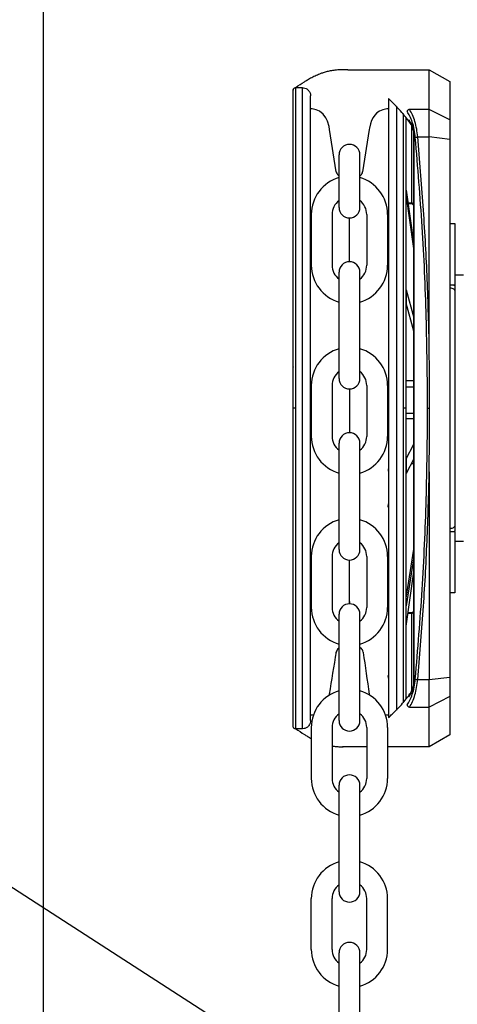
# Model space of a CAD drawing. Header units: inches. Extents: x 170 to 312, y 215 to 248.
# Tile 323 of 387: x 280.394 to 280.604, y 223.134 to 223.606. Entities that reach past the tile are written whole.
import ezdxf

# ---------------------------------------------------------------- set-up
doc = ezdxf.new("R2010")
doc.units = ezdxf.units.IN
doc.header["$LTSCALE"] = 0.25
doc.header["$MEASUREMENT"] = 0
doc.layers.add('ANNOTATIONS', color=1, linetype='Continuous')
doc.layers.add('STANDARD MOTOR RH', color=7, linetype='Continuous')
doc.styles.add('ARIAL', font='arial.ttf', dxfattribs={"height": 0.09375})
doc.styles.add('ROMANS', font='Romans', dxfattribs={"height": 0.09375})
doc.styles.get("Standard").update_dxf_attribs({"font": 'romans.shx'})
doc.dimstyles.get("Standard").update_dxf_attribs({"dimscale": 60, "dimtxt": 0.0833, "dimasz": 0.0833, "dimexe": 0.0833, "dimexo": 0.04, "dimgap": 0.09, "dimtad": 0, "dimtih": 1, "dimtoh": 1, "dimdec": 4, "dimzin": 1, "dimdsep": 46, "dimlunit": 4, "dimtxsty": 'Standard', "dimcen": 0.09, "dimclrt": 150, "dimadec": 4, "dimazin": 2, "dimtfac": 1, "dimtdec": 0, "dimtofl": 0, "dimtmove": 0, "dimatfit": 3, "dimfxl": 1, "dimtolj": 1, "dimtzin": 0, "dimlwd": -1, "dimlwe": -1, "dimarcsym": 1})
doc.dimstyles.new('STANDARD$0', dxfattribs={"dimtxt": 0.09375, "dimasz": 0.09375, "dimexe": 0.03125, "dimexo": 0.046875, "dimgap": 0.09, "dimtad": 0, "dimtih": 1, "dimtoh": 1, "dimdec": 4, "dimzin": 0, "dimdsep": 46, "dimtxsty": 'ARIAL', "dimcen": 0.09, "dimadec": 0, "dimazin": 0, "dimtfac": 1, "dimtdec": 4, "dimtofl": 0, "dimtmove": 0, "dimatfit": 1, "dimfxl": 1, "dimtolj": 1, "dimtzin": 0, "dimarcsym": 0})

# ---------------------------------------------------------------- blocks, each defined once
blk = doc.blocks.new('*D125')
at = {"layer": 'ANNOTATIONS', "color": 0, "lineweight": -2, "transparency": 16777216}
for p, q in [((280.0303130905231, 223.6042043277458), (280.0303130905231, 225.2024881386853)), ((281.1155005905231, 224.4635793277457), (281.1155005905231, 225.2024881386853)), ((280.1240630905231, 225.1712381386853), (280.2877968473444, 225.1712381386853)), ((281.0217505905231, 225.1712381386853), (280.8580168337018, 225.1712381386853))]:
    blk.add_line(p, q, dxfattribs=at)
at = {"layer": 'ANNOTATIONS', "color": 0, "transparency": 16777216}
for points in [[(280.1240630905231, 225.1868631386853), (280.1240630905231, 225.1556131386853), (280.0303130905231, 225.1712381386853)], [(281.0217505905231, 225.1868631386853), (281.0217505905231, 225.1556131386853), (281.1155005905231, 225.1712381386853)]]:
    blk.add_solid(points, dxfattribs=at)
at = {"layer": 'defpoints', "color": 0, "transparency": 16777216}
for p in [(280.0303130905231, 225.1712381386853), (281.1155005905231, 224.4167043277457), (280.0303130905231, 223.5573293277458)]:
    blk.add_point(p, dxfattribs=at)
at = {"layer": 'ANNOTATIONS', "color": 0, "transparency": 16777216, "insert": (280.5729068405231, 225.1712381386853), "char_height": 0.09375, "attachment_point": 5, "style": 'ARIAL'}
blk.add_mtext('\\A1;17 3/8"', dxfattribs=at)
blk = doc.blocks.new('*D126')
at = {"layer": 'ANNOTATIONS', "color": 0, "lineweight": -2, "transparency": 16777216}
for p, q in [((280.0303130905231, 223.6042043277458), (280.0303130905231, 225.5541731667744)), ((281.2302504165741, 224.9939388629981), (281.2302504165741, 225.5541731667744)), ((280.1240630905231, 225.5229231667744), (280.4491856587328, 225.5229231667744)), ((281.1365004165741, 225.5229231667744), (280.8113778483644, 225.5229231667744))]:
    blk.add_line(p, q, dxfattribs=at)
at = {"layer": 'ANNOTATIONS', "color": 0, "transparency": 16777216}
for points in [[(280.1240630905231, 225.5385481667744), (280.1240630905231, 225.5072981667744), (280.0303130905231, 225.5229231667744)], [(281.1365004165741, 225.5385481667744), (281.1365004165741, 225.5072981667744), (281.2302504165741, 225.5229231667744)]]:
    blk.add_solid(points, dxfattribs=at)
at = {"layer": 'defpoints', "color": 0, "transparency": 16777216}
for p in [(280.0303130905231, 225.5229231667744), (281.2302504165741, 224.9470638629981), (280.0303130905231, 223.5573293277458)]:
    blk.add_point(p, dxfattribs=at)
at = {"layer": 'ANNOTATIONS', "color": 0, "transparency": 16777216, "insert": (280.6302817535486, 225.5229231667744), "char_height": 0.09375, "attachment_point": 5, "style": 'ARIAL'}
blk.add_mtext('\\A1;20"', dxfattribs=at)

msp = doc.modelspace()

# ---------------------------------------------------------------- linework, layer by layer
at = {"layer": 'STANDARD MOTOR RH'}
for p, q in [((280.4053130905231, 223.7135793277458), (280.4053130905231, 220.4310793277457)), ((280.551590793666, 223.5824308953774), (280.5906906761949, 223.5824303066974)), ((280.5906903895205, 223.5633889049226), (280.5906906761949, 223.5824303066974)), ((280.5906906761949, 223.5824303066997), (280.6005331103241, 223.5767475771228)), ((280.6005331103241, 223.5767475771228), (280.6005328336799, 223.5583724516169)), ((280.5265396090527, 223.4200273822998), (280.5265419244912, 223.5738190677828)), ((280.5265419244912, 223.5738190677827), (280.5297407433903, 223.5738190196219)), ((280.5297384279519, 223.420027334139), (280.5297407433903, 223.5738190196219)), ((280.5340689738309, 223.5635892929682), (280.5336775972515, 223.5635892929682)), ((280.5710791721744, 223.5635969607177), (280.5706517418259, 223.5635892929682)), ((280.5750162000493, 223.5649253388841), (280.5750140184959, 223.4200266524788)), ((280.5906903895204, 223.5633889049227), (280.5811341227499, 223.563389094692)), ((280.5906901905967, 223.5501763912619), (280.5906903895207, 223.5633889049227)), ((280.6005328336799, 223.5583724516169), (280.5906903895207, 223.5633889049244)), ((280.5782149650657, 223.5613463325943), (280.5782128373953, 223.4200266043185)), ((280.6005328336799, 223.5583724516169), (280.6005326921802, 223.548974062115)), ((280.5460389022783, 223.5335094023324), (280.5428260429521, 223.5537049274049)), ((280.5618946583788, 223.5537049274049), (280.5586818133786, 223.5335094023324)), ((280.5820780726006, 223.5559381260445), (280.5820775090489, 223.518507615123)), ((280.5833083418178, 223.5528986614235), (280.5832046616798, 223.5533919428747)), ((280.5832594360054, 223.5526079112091), (280.5832075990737, 223.5529783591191)), ((280.5833083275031, 223.5519407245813), (280.5832594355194, 223.5526079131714)), ((280.5833043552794, 223.288114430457), (280.5833083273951, 223.5519407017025)), ((280.5834061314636, 223.5519407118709), (280.5833083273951, 223.5519407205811)), ((280.5834021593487, 223.2881144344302), (280.5834061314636, 223.5519407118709)), ((280.5851097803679, 223.5501763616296), (280.5906901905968, 223.5501763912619)), ((280.5906886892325, 223.4504562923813), (280.5906901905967, 223.5501763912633)), ((280.6005326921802, 223.548974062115), (280.5906901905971, 223.5501763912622)), ((280.6005326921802, 223.548974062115), (280.6005288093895, 223.2910806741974)), ((280.5473544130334, 223.5163176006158), (280.5473544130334, 223.5415988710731)), ((280.5573663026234, 223.5163176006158), (280.5573663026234, 223.5415988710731)), ((280.5473544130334, 223.5314130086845), (280.5470242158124, 223.5317069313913)), ((280.5576964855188, 223.5317069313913), (280.5573663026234, 223.5314130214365)), ((280.5795165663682, 223.5245700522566), (280.579516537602, 223.5226593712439)), ((280.5795165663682, 223.5245700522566), (280.5833075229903, 223.4985124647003)), ((280.5833074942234, 223.496601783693), (280.579516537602, 223.5226593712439)), ((280.5803985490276, 223.518507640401), (280.5820775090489, 223.5185076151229)), ((280.5820775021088, 223.5180466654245), (280.5804656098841, 223.5180466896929)), ((280.5820775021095, 223.518046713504), (280.5820775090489, 223.5185076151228)), ((280.5340459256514, 223.513021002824), (280.5340459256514, 223.4886017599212)), ((280.5440578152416, 223.513021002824), (280.5440578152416, 223.4886017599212)), ((280.5523603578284, 223.4903111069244), (280.5523603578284, 223.5113116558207)), ((280.5606629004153, 223.513021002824), (280.5606629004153, 223.4886017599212)), ((280.5706747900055, 223.513021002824), (280.5706747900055, 223.4886017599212)), ((280.6005320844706, 223.5086101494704), (280.6029927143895, 223.5086101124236)), ((280.600532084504, 223.5086123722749), (280.6029927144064, 223.5086123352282)), ((280.6029927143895, 223.5086101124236), (280.6029922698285, 223.4790825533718)), ((280.6029927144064, 223.5086123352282), (280.602992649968, 223.5043322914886)), ((280.5473544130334, 223.4342689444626), (280.5473544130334, 223.4853051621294)), ((280.5573663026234, 223.4342689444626), (280.5573663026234, 223.4853051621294)), ((280.6029923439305, 223.4840049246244), (280.607175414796, 223.4840048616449)), ((280.6029922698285, 223.4790825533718), (280.6005316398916, 223.4790825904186)), ((280.6024664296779, 223.4790825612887), (280.6029922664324, 223.4788570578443)), ((280.6029922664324, 223.4788570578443), (280.6029922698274, 223.4790825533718)), ((280.5795158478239, 223.4768441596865), (280.5795157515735, 223.4704512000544)), ((280.5795158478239, 223.4768441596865), (280.583306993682, 223.4633560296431)), ((280.5833068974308, 223.4569630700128), (280.5795157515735, 223.4704512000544)), ((280.5340459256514, 223.4309723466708), (280.5340459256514, 223.4065531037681)), ((280.5440578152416, 223.4309723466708), (280.5440578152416, 223.4065531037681)), ((280.5606629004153, 223.4309723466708), (280.5606629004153, 223.4065531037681)), ((280.5706747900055, 223.4309723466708), (280.5706747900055, 223.4065531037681)), ((280.5833064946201, 223.4302085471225), (280.579443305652, 223.4302086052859)), ((280.5833065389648, 223.4331539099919), (280.5794433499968, 223.4331539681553)), ((280.5253092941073, 223.4200294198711), (280.5253093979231, 223.426924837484)), ((280.5523603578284, 223.4292629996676), (280.5523603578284, 223.4082624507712)), ((280.5265396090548, 223.4200273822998), (280.5253092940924, 223.4200274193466)), ((280.5265372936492, 223.2662403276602), (280.5265396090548, 223.4200273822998)), ((280.5297361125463, 223.2662402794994), (280.5297384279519, 223.420027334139)), ((280.5750140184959, 223.4200266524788), (280.5750118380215, 223.2752012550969)), ((280.5782128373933, 223.4200266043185), (280.5782107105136, 223.2787608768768)), ((280.5794431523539, 223.4200266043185), (280.5782128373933, 223.4200266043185)), ((280.5794431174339, 223.4177072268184), (280.5833063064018, 223.4177071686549)), ((280.5794430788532, 223.4151447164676), (280.5833062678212, 223.4151446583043)), ((280.5473544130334, 223.3522202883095), (280.5473544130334, 223.4032565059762)), ((280.5573663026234, 223.3522202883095), (280.5573663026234, 223.4032565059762)), ((280.5795146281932, 223.3958366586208), (280.5833060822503, 223.4028191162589)), ((280.5795146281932, 223.3958366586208), (280.5795145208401, 223.3887063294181)), ((280.5833059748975, 223.3956887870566), (280.5795145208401, 223.3887063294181)), ((280.5821736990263, 223.3936035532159), (280.5833059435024, 223.3936035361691)), ((280.5906877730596, 223.3896044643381), (280.5906862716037, 223.2898784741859)), ((280.6029905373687, 223.3640166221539), (280.6028035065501, 223.3633299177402)), ((280.6005298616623, 223.3609723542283), (280.6029904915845, 223.3609723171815)), ((280.6024639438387, 223.3609723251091), (280.602990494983, 223.3611981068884)), ((280.6029904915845, 223.3609723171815), (280.6029900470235, 223.3314447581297)), ((280.6029904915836, 223.3609723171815), (280.602990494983, 223.3611981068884)), ((280.6071734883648, 223.3560521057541), (280.6029904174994, 223.3560521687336)), ((280.5795136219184, 223.3290006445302), (280.5833053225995, 223.3523634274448)), ((280.5340459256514, 223.3489236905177), (280.5340459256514, 223.3245044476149)), ((280.5440578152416, 223.3489236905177), (280.5440578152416, 223.3245044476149)), ((280.5523603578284, 223.3273033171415), (280.5523603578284, 223.3472143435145)), ((280.5606629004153, 223.3489236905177), (280.5606629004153, 223.3245044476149)), ((280.5706747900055, 223.3489236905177), (280.5706747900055, 223.3245044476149)), ((280.5833052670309, 223.3486725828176), (280.579513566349, 223.3253097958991)), ((280.5795134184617, 223.3154877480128), (280.5833051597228, 223.3415452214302)), ((280.6029901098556, 223.3356190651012), (280.6029900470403, 223.3314469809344)), ((280.6029900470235, 223.3314447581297), (280.6005294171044, 223.3314447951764)), ((280.5795136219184, 223.3290006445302), (280.579513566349, 223.3253097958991)), ((280.5820745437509, 223.3215538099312), (280.5803961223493, 223.3215538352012)), ((280.5804632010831, 223.3220148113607), (280.5820745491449, 223.3220147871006)), ((280.5820745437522, 223.3215538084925), (280.5820739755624, 223.2838145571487)), ((280.5820745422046, 223.3215538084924), (280.5820745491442, 223.3220147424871)), ((280.5473544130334, 223.2701716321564), (280.5473544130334, 223.3212078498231)), ((280.5573663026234, 223.2701716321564), (280.5573663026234, 223.3212078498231)), ((280.5460042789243, 223.3028243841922), (280.5460389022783, 223.3030429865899)), ((280.5470242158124, 223.3048454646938), (280.5473620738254, 223.3051462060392)), ((280.5573663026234, 223.3054387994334), (280.5579917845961, 223.3048820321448)), ((280.5589771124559, 223.3030795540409), (280.559011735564, 223.3028609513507)), ((280.5851058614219, 223.2898786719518), (280.5906862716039, 223.2898784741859)), ((280.5906860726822, 223.2766662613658), (280.5906862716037, 223.2898784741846)), ((280.5906862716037, 223.2898784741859), (280.6005288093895, 223.2910806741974)), ((280.6005288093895, 223.2910806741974), (280.6005286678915, 223.2816824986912)), ((280.5833043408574, 223.2871564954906), (280.5832006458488, 223.2866632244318)), ((280.5832035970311, 223.2870768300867), (280.5832554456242, 223.287447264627)), ((280.5832554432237, 223.2874472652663), (280.58330435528, 223.288114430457)), ((280.5833043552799, 223.2881144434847), (280.5834021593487, 223.2881144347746)), ((280.6005286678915, 223.2816824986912), (280.5906860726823, 223.276666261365)), ((280.6005286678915, 223.2816824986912), (280.6005283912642, 223.2633095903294)), ((280.5811298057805, 223.2766663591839), (280.5906860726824, 223.2766662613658)), ((280.5906857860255, 223.2576271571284), (280.5906860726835, 223.276666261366)), ((280.5336732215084, 223.2729543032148), (280.5340689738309, 223.2729631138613)), ((280.5706517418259, 223.2729631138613), (280.5710747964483, 223.2729631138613)), ((280.5297361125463, 223.2662402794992), (280.5265372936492, 223.2662403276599)), ((280.5340459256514, 223.2668750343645), (280.5340459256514, 223.2424557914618)), ((280.5440578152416, 223.2668750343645), (280.5440578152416, 223.2424557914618)), ((280.5606629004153, 223.2668750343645), (280.5606629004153, 223.2424557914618)), ((280.5706747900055, 223.2668750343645), (280.5706747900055, 223.2424557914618)), ((280.6005283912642, 223.2633095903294), (280.5906857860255, 223.2576271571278)), ((280.5606629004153, 223.2576276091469), (280.5489891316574, 223.2576277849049)), ((280.5906857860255, 223.2576271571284), (280.5706747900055, 223.25762745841)), ((280.5473544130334, 223.1881229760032), (280.5473544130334, 223.2391591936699)), ((280.5573663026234, 223.1881229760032), (280.5573663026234, 223.2391591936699)), ((280.5340459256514, 223.1604071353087), (280.5340459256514, 223.1848263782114)), ((280.5440578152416, 223.1604071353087), (280.5440578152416, 223.1848263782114)), ((280.5606629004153, 223.1604071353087), (280.5606629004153, 223.1848263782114)), ((280.5706747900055, 223.1604071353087), (280.5706747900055, 223.1848263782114)), ((280.5473544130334, 223.1077836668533), (280.5473544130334, 223.15881988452)), ((280.5573663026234, 223.1077836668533), (280.5573663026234, 223.15881988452))]:
    msp.add_line(p, q, dxfattribs=at)
at = {"layer": 'STANDARD MOTOR RH', "flags": 128}
for points in [[(280.5428260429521, 223.5537049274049), (280.5425684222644, 223.5551561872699), (280.5418634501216, 223.557684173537), (280.5410547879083, 223.5594018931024), (280.5397225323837, 223.5611632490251), (280.5380158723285, 223.5625065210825), (280.5363847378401, 223.5632329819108), (280.534446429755, 223.5635800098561), (280.5340686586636, 223.5635892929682)], [(280.5706517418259, 223.5635892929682), (280.570254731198, 223.5635790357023), (280.5683695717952, 223.5632434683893), (280.5668333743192, 223.5625806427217), (280.5655639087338, 223.5616928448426), (280.5645243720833, 223.5606350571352), (280.5636824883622, 223.5594300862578), (280.562989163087, 223.5580217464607), (280.5624526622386, 223.5564240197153), (280.5620138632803, 223.554423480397), (280.5618946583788, 223.5537049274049)], [(280.5427641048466, 223.2824740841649), (280.5428260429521, 223.282847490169)], [(280.5618946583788, 223.282847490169), (280.561961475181, 223.2824710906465)], [(280.5340689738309, 223.2729631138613), (280.5344659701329, 223.2729733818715), (280.5351334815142, 223.2730922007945)], [(280.5695859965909, 223.2730956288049), (280.5702742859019, 223.2729723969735), (280.5706517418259, 223.2729631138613)]]:
    msp.add_lwpolyline(points, dxfattribs=at)
at = {"layer": 'STANDARD MOTOR RH'}
for centre, radius, start, end in [((280.5523603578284, 223.5415988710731), 0.005005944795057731, 0, 180), ((280.5523603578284, 223.513021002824), 0.01831443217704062, 105.8627163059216, 180), ((280.5490537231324, 223.5339869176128), 0.003052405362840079, 188.9999999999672, 228.3263490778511), ((280.5523603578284, 223.513021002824), 0.01831443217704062, 0, 74.13728369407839), ((280.5556669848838, 223.5339869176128), 0.003052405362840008, 311.6736509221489, 351.0000000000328), ((280.5523603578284, 223.513021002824), 0.008302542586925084, 127.0808355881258, 180), ((280.5523603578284, 223.5163176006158), 0.005005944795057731, 180, 0), ((280.5523603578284, 223.513021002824), 0.008302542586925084, 0, 52.91916441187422), ((280.5523603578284, 223.4886017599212), 0.01831443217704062, 180, 254.1372836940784), ((280.5523603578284, 223.4886017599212), 0.008302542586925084, 180, 232.9191644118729), ((280.5523603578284, 223.4853051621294), 0.005005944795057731, 0, 180), ((280.5523603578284, 223.4886017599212), 0.01831443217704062, 285.8627163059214, 0), ((280.5523603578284, 223.4886017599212), 0.008302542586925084, 307.0808355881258, 0), ((280.5523603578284, 223.4309723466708), 0.01831443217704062, 105.8627163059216, 180), ((280.5523603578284, 223.4309723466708), 0.01831443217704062, 0, 74.13728369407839), ((280.5523603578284, 223.4309723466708), 0.008302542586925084, 127.0808355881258, 180), ((280.5523603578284, 223.4309723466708), 0.008302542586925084, 0, 52.91916441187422), ((280.5523603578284, 223.4342689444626), 0.005005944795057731, 180, 0), ((280.5523603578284, 223.4065531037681), 0.01831443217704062, 180, 254.1372836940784), ((280.5523603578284, 223.4065531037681), 0.008302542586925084, 180, 232.9191644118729), ((280.5523603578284, 223.4032565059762), 0.005005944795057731, 0, 180), ((280.5523603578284, 223.4065531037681), 0.01831443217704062, 285.8627163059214, 0), ((280.5523603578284, 223.4065531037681), 0.008302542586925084, 307.0808355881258, 0), ((280.5523603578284, 223.3489236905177), 0.01831443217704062, 105.8627163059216, 180), ((280.5523603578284, 223.3489236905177), 0.01831443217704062, 0, 74.13728369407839), ((280.5523603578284, 223.3489236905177), 0.008302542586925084, 127.0808355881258, 180), ((280.5523603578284, 223.3489236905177), 0.008302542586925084, 0, 52.91916441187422), ((280.5523603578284, 223.3522202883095), 0.005005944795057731, 180, 0), ((280.5523603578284, 223.3212078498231), 0.005005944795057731, 0, 180), ((280.5493079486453, 223.3273033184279), 0.003052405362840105, 339.0051702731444, 0), ((280.5554127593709, 223.3273033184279), 0.003052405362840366, 180, 200.994823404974), ((280.5523603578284, 223.3245044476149), 0.01831443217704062, 180, 254.1372836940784), ((280.5523603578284, 223.3245044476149), 0.008302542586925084, 180, 232.9191644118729), ((280.5523603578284, 223.3245044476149), 0.01831443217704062, 285.8627163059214, 0), ((280.5523603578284, 223.3245044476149), 0.008302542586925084, 307.0808355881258, 0), ((269.3207628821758, 225.080013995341), 11.36505649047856, 350.9015769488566, 351.005317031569), ((280.5490537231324, 223.3025654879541), 0.003052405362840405, 131.6736509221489, 171.0000000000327), ((280.5559622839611, 223.3026020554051), 0.003052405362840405, 8.99999999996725, 48.32634907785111), ((281.0642417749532, 223.3654245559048), 0.5090889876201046, 187.0591103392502, 189.3349382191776), ((280.5523603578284, 223.2668750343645), 0.01831443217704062, 105.8627163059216, 180), ((280.5523603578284, 223.2668750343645), 0.01831443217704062, 0, 74.13728369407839), ((280.5523603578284, 223.2668750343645), 0.008302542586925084, 127.0808355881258, 180), ((280.5523603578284, 223.2701716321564), 0.005005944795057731, 180, 0), ((280.5523603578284, 223.2668750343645), 0.008302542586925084, 0, 52.91916441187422), ((280.5523603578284, 223.2424557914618), 0.01831443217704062, 180, 254.1372836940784), ((280.5523603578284, 223.2424557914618), 0.008302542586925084, 180, 232.9191644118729), ((280.5523603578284, 223.2391591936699), 0.005005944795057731, 0, 180), ((280.5523603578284, 223.2424557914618), 0.01831443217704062, 285.8627163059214, 0), ((280.5523603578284, 223.2424557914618), 0.008302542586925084, 307.0808355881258, 0), ((280.5523603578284, 223.1848263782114), 0.01831443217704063, 105.8627163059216, 180), ((280.5523603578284, 223.1848263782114), 0.01831443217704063, 0, 74.13728369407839), ((280.5523603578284, 223.1848263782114), 0.008302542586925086, 127.0808355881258, 180), ((280.5523603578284, 223.1848263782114), 0.008302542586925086, 0, 52.91916441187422), ((280.5523603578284, 223.1881229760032), 0.005005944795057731, 180, 0), ((280.5523603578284, 223.15881988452), 0.005005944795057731, 0, 180), ((280.5523603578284, 223.1604071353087), 0.01831443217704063, 180, 254.1372836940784), ((280.5523603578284, 223.1604071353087), 0.008302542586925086, 180, 232.9191644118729), ((280.5523603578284, 223.1604071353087), 0.01831443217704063, 285.8627163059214, 0), ((280.5523603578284, 223.1604071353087), 0.008302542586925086, 307.0808355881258, 0)]:
    msp.add_arc(centre, radius, start, end, dxfattribs=at)
for points, knots in [([(280.5263818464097, 223.5738103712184), (280.5264475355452, 223.5738532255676), (280.5265132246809, 223.5738960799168), (280.5265789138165, 223.5739389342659), (280.5279627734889, 223.5748417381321), (280.5293466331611, 223.5757445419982), (280.5307304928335, 223.5766473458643), (280.5312127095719, 223.5769619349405), (280.5323748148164, 223.5777200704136), (280.5342675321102, 223.5787712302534), (280.5364400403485, 223.5798272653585), (280.5384870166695, 223.5806502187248), (280.540439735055, 223.5812971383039), (280.5423304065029, 223.5818037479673), (280.5444382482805, 223.5822199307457), (280.5466321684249, 223.5824855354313), (280.5489865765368, 223.5825784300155), (280.5506197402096, 223.5825344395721), (280.5515359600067, 223.582436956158), (280.551590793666, 223.5824308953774)], [-0.2026574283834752, -0.2026574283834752, -0.2026574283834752, -0.2026574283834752, -0.1934736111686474, -0.1934736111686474, -0.1934736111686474, 0, 0, 0, 0.06741739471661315, 0.1624707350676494, 0.2623543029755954, 0.3670685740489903, 0.4432677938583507, 0.5291235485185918, 0.6246357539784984, 0.7298042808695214, 0.8268099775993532, 0.9437281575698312, 0.9511714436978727, 0.9511714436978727, 0.9511714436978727, 0.9511714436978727]), ([(280.5253092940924, 223.4200274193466), (280.5253093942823, 223.4266819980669), (280.525309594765, 223.4399979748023), (280.5253098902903, 223.459626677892), (280.5253101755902, 223.4785762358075), (280.5253104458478, 223.4965266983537), (280.5253106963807, 223.5131670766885), (280.5253109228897, 223.5282118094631), (280.5253111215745, 223.5414084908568), (280.5253112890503, 223.5525322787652), (280.525311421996, 223.5613626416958), (280.5253115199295, 223.5678673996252), (280.5253115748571, 223.5715161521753), (280.5253115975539, 223.5730229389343), (280.5253115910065, 223.5725886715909), (280.5253115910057, 223.5725886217)], [0, 0, 0, 0, 0.0833060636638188, 0.1666974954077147, 0.2499975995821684, 0.3333024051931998, 0.4166951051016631, 0.4999952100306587, 0.5833002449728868, 0.6666928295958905, 0.7499928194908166, 0.8332978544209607, 0.9166904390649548, 0.999990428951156, 1, 1, 1, 1]), ([(280.5253115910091, 223.5725887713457), (280.5253130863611, 223.5726333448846), (280.5253190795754, 223.5728119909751), (280.5254100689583, 223.5731267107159), (280.5256539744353, 223.5734778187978), (280.5260036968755, 223.5737165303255), (280.526323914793, 223.5738235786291), (280.5265080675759, 223.5738097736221), (280.5265580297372, 223.5738060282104)], [0, 0, 0, 0, 0.06890365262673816, 0.2761586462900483, 0.4958689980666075, 0.715579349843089, 0.9228343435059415, 1, 1, 1, 1]), ([(280.5297407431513, 223.5738031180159), (280.5299416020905, 223.573805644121), (280.5305600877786, 223.5737852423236), (280.5315912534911, 223.5734343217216), (280.532704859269, 223.5726015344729), (280.5335206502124, 223.571355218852), (280.5336267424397, 223.5703599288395), (280.5336776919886, 223.5698819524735)], [0.08048410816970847, 0.08048410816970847, 0.08048410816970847, 0.08048410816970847, 0.170358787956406, 0.3583268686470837, 0.5560887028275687, 0.7868168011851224, 1, 1, 1, 1]), ([(280.5336754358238, 223.4200273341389), (280.5336755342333, 223.4265636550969), (280.533675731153, 223.4396429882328), (280.533676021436, 223.4589234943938), (280.5336763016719, 223.4775366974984), (280.5336765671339, 223.4951686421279), (280.5336768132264, 223.5115140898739), (280.5336770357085, 223.526291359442), (280.5336772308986, 223.5392559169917), (280.533677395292, 223.55017498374), (280.5336775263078, 223.5588771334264), (280.5336776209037, 223.5651602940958), (280.5336776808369, 223.5691411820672), (280.5336776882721, 223.5696351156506), (280.5336776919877, 223.5698819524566)], [0, 0, 0, 0, 0.08330446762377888, 0.166694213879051, 0.2499999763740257, 0.3333008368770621, 0.4166943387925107, 0.4999999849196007, 0.5833008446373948, 0.6666942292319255, 0.7499999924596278, 0.8333009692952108, 0.9166943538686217, 1, 1, 1, 1]), ([(280.5710792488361, 223.5686889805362), (280.5710792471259, 223.5685753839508), (280.5710792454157, 223.5684617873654), (280.5710792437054, 223.56834819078), (280.5710792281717, 223.5673163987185), (280.5710791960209, 223.5651808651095), (280.5710791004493, 223.5588328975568), (280.5710789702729, 223.5501865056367), (280.5710788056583, 223.5392527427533), (280.5710786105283, 223.5262921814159), (280.5710783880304, 223.5115138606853), (280.5710781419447, 223.4951688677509), (280.5710778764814, 223.4775368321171), (280.571077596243, 223.4589234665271), (280.5710773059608, 223.4396430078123), (280.5710771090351, 223.4265632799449), (280.5710770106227, 223.4200267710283)], [-0.009409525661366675, -0.009409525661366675, -0.009409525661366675, -0.009409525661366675, 0, 0, 0, 0.08546624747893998, 0.1768922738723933, 0.268313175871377, 0.3598353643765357, 0.4512615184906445, 0.5426821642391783, 0.6342044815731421, 0.7256307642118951, 0.8170515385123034, 0.9085726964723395, 1, 1, 1, 1]), ([(280.5813760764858, 223.557163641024), (280.5801102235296, 223.5587910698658), (280.5780204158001, 223.5614778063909), (280.5758702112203, 223.5638052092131), (280.5750161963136, 223.5646772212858), (280.5749869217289, 223.5647071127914), (280.5749576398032, 223.5647369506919), (280.5749283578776, 223.5647667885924), (280.5736453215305, 223.566074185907), (280.5723622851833, 223.5673815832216), (280.5710792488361, 223.5686889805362)], [0, 0, 0, 0, 0.3080244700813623, 0.5085202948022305, 0.5085202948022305, 0.5085202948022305, 0.5153930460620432, 0.5153930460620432, 0.5153930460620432, 0.8165340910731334, 0.8165340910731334, 0.8165340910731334, 0.8165340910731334]), ([(280.5811341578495, 223.5633890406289), (280.5809996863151, 223.5633524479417), (280.5807260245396, 223.5632779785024), (280.5803697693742, 223.5630086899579), (280.5801072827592, 223.5626700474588), (280.5800358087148, 223.5624217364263), (280.580001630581, 223.5623029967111)], [0, 0, 0, 0, 0.2523826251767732, 0.513621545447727, 0.7674189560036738, 1, 1, 1, 1]), ([(280.583977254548, 223.5499162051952), (280.5838173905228, 223.5512372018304), (280.5834975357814, 223.5538802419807), (280.5825760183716, 223.5573319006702), (280.5814157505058, 223.5602643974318), (280.5804731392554, 223.5616232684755), (280.5800016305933, 223.562302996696)], [0, 0, 0, 0, 0.2496836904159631, 0.4995652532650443, 0.7496748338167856, 1, 1, 1, 1]), ([(280.5851097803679, 223.5501763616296), (280.5849668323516, 223.5514617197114), (280.5846750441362, 223.5540854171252), (280.5838322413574, 223.557670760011), (280.5826674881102, 223.5609879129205), (280.5816628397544, 223.5625611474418), (280.5811341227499, 223.5633890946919)], [0, 0, 0, 0, 0.2282311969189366, 0.4658698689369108, 0.7189029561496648, 0.9999999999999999, 0.9999999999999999, 0.9999999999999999, 0.9999999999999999]), ([(280.5794452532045, 223.5595649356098), (280.5794452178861, 223.5572190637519), (280.5794451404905, 223.5520783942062), (280.5794449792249, 223.54136707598), (280.5794447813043, 223.5282211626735), (280.5794445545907, 223.5131628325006), (280.5794443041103, 223.4965259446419), (280.5794440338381, 223.4785745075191), (280.5794437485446, 223.4596253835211), (280.5794434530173, 223.4399965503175), (280.579443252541, 223.4266809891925), (280.579443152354, 223.4200266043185)], [0, 0, 0, 0, 0.09501659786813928, 0.2082163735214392, 0.3212904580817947, 0.4343712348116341, 0.5475710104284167, 0.6606452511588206, 0.7737261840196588, 0.886920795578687, 1, 1, 1, 1]), ([(280.5809484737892, 223.5582729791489), (280.5809365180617, 223.5581941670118), (280.5809128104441, 223.5580378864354), (280.5809488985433, 223.5578069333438), (280.5810160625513, 223.5576733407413), (280.5810498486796, 223.5576061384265)], [0, 0, 0, 0, 0.335804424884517, 0.6658835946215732, 1, 1, 1, 1]), ([(280.5832046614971, 223.5533919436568), (280.5829610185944, 223.5541833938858), (280.5823423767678, 223.5561929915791), (280.5814745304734, 223.5574879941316), (280.5809484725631, 223.5582729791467)], [0, 0, 0, 0, 0.3938351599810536, 1, 1, 1, 1]), ([(280.5831337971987, 223.5531465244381), (280.582858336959, 223.5539990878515), (280.5822794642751, 223.5557907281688), (280.5814900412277, 223.556954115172), (280.5810762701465, 223.5575638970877)], [0, 0, 0, 0, 0.475856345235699, 1, 1, 1, 1]), ([(280.583207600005, 223.5529783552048), (280.5831703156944, 223.5530405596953), (280.5830957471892, 223.5531649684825), (280.5831683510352, 223.5533162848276), (280.5832046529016, 223.5533919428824)], [0, 0, 0, 0, 0.5000007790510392, 1, 1, 1, 1]), ([(280.5832594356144, 223.5526079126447), (280.5832406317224, 223.5526529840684), (280.5832030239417, 223.5527431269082), (280.5832732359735, 223.5528468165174), (280.5833083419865, 223.5528986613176)], [0, 0, 0, 0, 0.500000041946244, 1, 1, 1, 1]), ([(280.5834061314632, 223.5519407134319), (280.5834007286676, 223.5520878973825), (280.58338853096, 223.5524201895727), (280.5833370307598, 223.5527274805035), (280.5833083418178, 223.5528986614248)], [0, 0, 0, 0, 0.4429353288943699, 1, 1, 1, 1]), ([(280.5839772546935, 223.5499162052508), (280.584031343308, 223.5499432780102), (280.5841419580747, 223.54999864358), (280.5844193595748, 223.5500748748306), (280.5847510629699, 223.5501386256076), (280.5849919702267, 223.5501640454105), (280.5851097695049, 223.5501764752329)], [0, 0, 0, 0, 0.2444909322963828, 0.5000000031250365, 0.755509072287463, 1, 1, 1, 1]), ([(280.5898744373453, 223.4200285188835), (280.5897429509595, 223.4345831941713), (280.5894799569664, 223.463694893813), (280.5875033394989, 223.5071613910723), (280.5851528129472, 223.535662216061), (280.5839772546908, 223.5499162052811)], [0, 0, 0, 0, 0.3332416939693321, 0.6665371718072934, 1, 1, 1, 1]), ([(280.5906886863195, 223.4504483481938), (280.5903782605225, 223.4615891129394), (280.5897563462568, 223.4839087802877), (280.5878934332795, 223.5172292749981), (280.5860388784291, 223.5391796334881), (280.5851097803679, 223.55017636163)], [0, 0, 0, 0, 0.3321382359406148, 0.6654134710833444, 1, 1, 1, 1]), ([(280.5832851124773, 223.5169336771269), (280.5832739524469, 223.5170235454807), (280.5832402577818, 223.5172948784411), (280.5829895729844, 223.5176747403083), (280.5825673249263, 223.5180003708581), (280.5822316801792, 223.5180312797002), (280.5820651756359, 223.518046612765)], [0, 0, 0, 0, 0.1487405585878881, 0.4490815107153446, 0.7267038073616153, 1, 1, 1, 1]), ([(280.5833077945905, 223.5167580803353), (280.5832927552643, 223.516971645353), (280.583263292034, 223.5173900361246), (280.5830531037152, 223.5178730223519), (280.5828079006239, 223.5181852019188), (280.5825898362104, 223.5183635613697), (280.5823424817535, 223.5184842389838), (280.5821650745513, 223.5184998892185), (280.5820775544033, 223.5185076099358)], [0, 0, 0, 0, 0.2718919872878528, 0.5326579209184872, 0.656675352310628, 0.7753569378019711, 0.8891770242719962, 1, 1, 1, 1]), ([(280.5709478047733, 223.5113218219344), (280.5709924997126, 223.5118147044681), (280.5710551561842, 223.5125056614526), (280.5710732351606, 223.5132719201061), (280.5710784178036, 223.5134915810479)], [0, 0, 0, 0, 0.7133331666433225, 1, 1, 1, 1]), ([(280.6005316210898, 223.4778328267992), (280.6008527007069, 223.4778054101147), (280.6014949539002, 223.4777505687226), (280.6023335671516, 223.4773417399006), (280.6026477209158, 223.4769310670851), (280.602804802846, 223.4767257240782)], [0, 0, 0, 0, 0.3332611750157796, 0.6666198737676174, 0.9999999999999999, 0.9999999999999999, 0.9999999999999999, 0.9999999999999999]), ([(280.6029922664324, 223.4788570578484), (280.6029922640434, 223.4786983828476), (280.6029922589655, 223.4783611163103), (280.6029922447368, 223.4774160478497), (280.6029922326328, 223.4766121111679), (280.6029922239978, 223.4760385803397)], [0, 0, 0, 0, 0.2029558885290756, 0.4313863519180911, 1, 1, 1, 1]), ([(280.602804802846, 223.4767257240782), (280.6028049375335, 223.4767255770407), (280.6029828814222, 223.4765313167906), (280.6029875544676, 223.4762848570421), (280.6029922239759, 223.4760385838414)], [0, 0, 0, 0, 0.0007569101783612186, 1, 1, 1, 1]), ([(280.5253094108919, 223.4277860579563), (280.5253094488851, 223.4303095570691), (280.5253095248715, 223.4353565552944), (280.525309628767, 223.4422572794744), (280.5253097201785, 223.4483288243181), (280.5253097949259, 223.4532935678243), (280.5253098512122, 223.4570321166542), (280.5253098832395, 223.4591595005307), (280.5253098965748, 223.4600450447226), (280.5253098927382, 223.4597903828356), (280.5253098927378, 223.4597903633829)], [0, 0, 0, 0, 0.1428555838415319, 0.2857111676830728, 0.428566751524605, 0.5714223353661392, 0.7142779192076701, 0.8571335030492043, 0.9999890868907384, 1, 1, 1, 1]), ([(280.5907392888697, 223.4200248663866), (280.5907391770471, 223.4208450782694), (280.5907386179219, 223.4249462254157), (280.5907287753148, 223.4320693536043), (280.590701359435, 223.441393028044), (280.5906929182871, 223.4474323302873), (280.5906886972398, 223.450452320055)], [0, 0, 0, 0, 0.08083862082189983, 0.4042017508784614, 0.7020674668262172, 0.9999999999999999, 0.9999999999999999, 0.9999999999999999, 0.9999999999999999]), ([(280.5253094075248, 223.4275625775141), (280.5253094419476, 223.4298489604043), (280.5253095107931, 223.4344217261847), (280.5253095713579, 223.438444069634), (280.5253095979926, 223.4402141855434), (280.5253095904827, 223.439714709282), (280.5253095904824, 223.4397146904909)], [0, 0, 0, 0, 0.3333291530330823, 0.6666583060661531, 0.9999874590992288, 0.9999999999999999, 0.9999999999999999, 0.9999999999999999, 0.9999999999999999]), ([(280.5253069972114, 223.2674706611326), (280.5253070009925, 223.2677217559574), (280.5253070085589, 223.2682242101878), (280.5253070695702, 223.2722764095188), (280.5253071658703, 223.2786724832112), (280.5253072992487, 223.2875312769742), (280.5253074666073, 223.2986470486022), (280.5253076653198, 223.3118453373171), (280.5253078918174, 223.3268891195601), (280.5253081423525, 223.3435294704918), (280.5253084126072, 223.3614796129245), (280.5253086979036, 223.3804288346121), (280.5253089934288, 223.4000574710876), (280.5253091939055, 223.4133730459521), (280.5253092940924, 223.4200274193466)], [0, 0, 0, 0, 0.08330560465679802, 0.1666989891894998, 0.2500000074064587, 0.3333056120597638, 0.416698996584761, 0.5000000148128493, 0.5833056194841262, 0.6666990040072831, 0.7500000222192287, 0.8333056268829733, 0.9166955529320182, 1, 1, 1, 1]), ([(280.5336731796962, 223.2701773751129), (280.53367318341, 223.2704239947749), (280.5336731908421, 223.2709175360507), (280.5336732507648, 223.2748974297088), (280.5336733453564, 223.2811800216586), (280.5336734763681, 223.2898816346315), (280.5336736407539, 223.3007999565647), (280.533673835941, 223.3137640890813), (280.5336740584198, 223.3285409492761), (280.5336743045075, 223.344885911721), (280.5336745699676, 223.3625175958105), (280.5336748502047, 223.3811307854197), (280.5336751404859, 223.4004111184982), (280.5336753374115, 223.4134908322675), (280.5336754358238, 223.4200273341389)], [0, 0, 0, 0, 0.08329208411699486, 0.1666861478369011, 0.2499928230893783, 0.3332944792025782, 0.4166886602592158, 0.4999952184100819, 0.5832968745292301, 0.6666910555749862, 0.7499976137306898, 0.8332992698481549, 0.9166923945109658, 1, 1, 1, 1]), ([(280.5710770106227, 223.4200267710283), (280.5710769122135, 223.4134904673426), (280.571076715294, 223.4004111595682), (280.5710764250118, 223.3811307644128), (280.5710761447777, 223.3625177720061), (280.5710758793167, 223.3448860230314), (280.5710756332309, 223.3285411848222), (280.5710754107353, 223.3137632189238), (280.5710752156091, 223.3008031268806), (280.5710750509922, 223.2898694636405), (280.5710749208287, 223.2812241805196), (280.571074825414, 223.2748869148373), (280.5710747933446, 223.2727569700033), (280.5710747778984, 223.2717310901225), (280.5710747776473, 223.2717144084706), (280.5710747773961, 223.2716977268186), (280.571074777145, 223.2716810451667)], [0, 0, 0, 0, 0.09147262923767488, 0.1830390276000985, 0.2745133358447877, 0.3659820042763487, 0.4575523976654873, 0.549026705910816, 0.6404955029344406, 0.7320658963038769, 0.8235400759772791, 0.9150087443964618, 1, 1, 1, 1.001382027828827, 1.001382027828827, 1.001382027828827, 1.001382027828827]), ([(280.579443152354, 223.4200266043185), (280.5794430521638, 223.4133720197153), (280.5794428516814, 223.4000560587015), (280.5794425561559, 223.3804274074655), (280.5794422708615, 223.3614783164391), (280.5794420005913, 223.3435271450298), (280.5794417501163, 223.3268907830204), (280.5794415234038, 223.3118327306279), (280.5794413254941, 223.2986877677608), (280.5794411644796, 223.2879933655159), (280.5794410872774, 223.2828657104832), (280.5794410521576, 223.280533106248)], [0, 0, 0, 0, 0.1131436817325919, 0.2264028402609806, 0.3395379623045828, 0.4526797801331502, 0.5659406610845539, 0.6790759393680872, 0.7922177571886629, 0.9054784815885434, 1, 1, 1, 1]), ([(280.5839733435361, 223.2901388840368), (280.5851493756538, 223.3043931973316), (280.587500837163, 223.3328945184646), (280.5894786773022, 223.3763617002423), (280.5897425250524, 223.4054737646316), (280.5898744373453, 223.4200285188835)], [0, 0, 0, 0, 0.3334667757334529, 0.6667626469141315, 0.9999999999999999, 0.9999999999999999, 0.9999999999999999, 0.9999999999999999]), ([(280.5898744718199, 223.4200248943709), (280.5899169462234, 223.4200248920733), (280.5900037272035, 223.4200248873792), (280.5902077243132, 223.4200248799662), (280.5904550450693, 223.4200248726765), (280.5906450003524, 223.4200248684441), (280.5907392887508, 223.4200248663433)], [0, 0, 0, 0, 0.2412812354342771, 0.4929703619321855, 0.7483249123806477, 1, 1, 1, 1]), ([(280.5906877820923, 223.3896065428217), (280.5906881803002, 223.3904258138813), (280.590690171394, 223.3945222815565), (280.5907227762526, 223.4046595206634), (280.5907327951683, 223.4139827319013), (280.590739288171, 223.4200248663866)], [0, 0, 0, 0, 0.08086409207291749, 0.4043315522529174, 1, 1, 1, 1]), ([(280.5709478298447, 223.3910023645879), (280.57099215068, 223.3904498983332), (280.5710539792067, 223.3896791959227), (280.5710715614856, 223.3889784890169), (280.5710765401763, 223.388780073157)], [0, 0, 0, 0, 0.7168347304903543, 1, 1, 1, 1]), ([(280.5851058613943, 223.2898786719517), (280.5860347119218, 223.3008758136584), (280.5878887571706, 223.3228268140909), (280.5897526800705, 223.3561479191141), (280.5903764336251, 223.3784678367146), (280.5906877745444, 223.3896086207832)], [0, 0, 0, 0, 0.3345923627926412, 0.6678678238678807, 1, 1, 1, 1]), ([(280.5709457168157, 223.3726403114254), (280.5709904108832, 223.3730753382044), (280.5710530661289, 223.3736851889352), (280.5710711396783, 223.3740906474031), (280.5710763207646, 223.3742068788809)], [0, 0, 0, 0, 0.7133332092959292, 1, 1, 1, 1]), ([(280.6029905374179, 223.3640166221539), (280.6029905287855, 223.363443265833), (280.6029905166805, 223.3626392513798), (280.602990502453, 223.3616942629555), (280.6029904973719, 223.3613567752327), (280.602990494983, 223.361198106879)], [0, 0, 0, 0, 0.5684224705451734, 0.7970957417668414, 1, 1, 1, 1]), ([(280.6028035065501, 223.3633299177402), (280.6026462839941, 223.3631243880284), (280.6023319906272, 223.3627135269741), (280.601493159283, 223.3623046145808), (280.6008509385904, 223.3622497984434), (280.600529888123, 223.3622223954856)], [0, 0, 0, 0, 0.3335894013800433, 0.6668568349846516, 1, 1, 1, 1]), ([(280.5820622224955, 223.3220148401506), (280.5822285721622, 223.3220302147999), (280.5825639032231, 223.3220612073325), (280.5829886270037, 223.3223860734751), (280.5832549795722, 223.3228064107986), (280.5832900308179, 223.3231225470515), (280.5833048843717, 223.3232565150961)], [0, 0, 0, 0, 0.2549111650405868, 0.5138551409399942, 0.7939879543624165, 1, 1, 1, 1]), ([(280.582074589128, 223.3215538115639), (280.5821621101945, 223.3215615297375), (280.5823395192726, 223.3215771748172), (280.5825868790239, 223.3216978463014), (280.5828049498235, 223.3218762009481), (280.5830501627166, 223.3221883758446), (280.5832603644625, 223.3226713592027), (280.5832898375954, 223.3230897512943), (280.5833048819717, 223.3233033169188)], [0, 0, 0, 0, 0.1108229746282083, 0.2246430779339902, 0.3433247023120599, 0.4673421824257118, 0.7281081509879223, 1, 1, 1, 1]), ([(280.5710750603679, 223.2904926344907), (280.5710494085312, 223.2908861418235), (280.5710132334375, 223.2914410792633), (280.5709614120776, 223.2917754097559), (280.5709463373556, 223.2918726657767)], [0, 0, 0, 0, 0.7091021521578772, 1, 1, 1, 1]), ([(280.5799973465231, 223.2777524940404), (280.5804688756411, 223.2784321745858), (280.5814115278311, 223.2797909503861), (280.5825718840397, 223.2827233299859), (280.5834935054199, 223.2861748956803), (280.583813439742, 223.288817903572), (280.5839733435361, 223.2901388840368)], [0, 0, 0, 0, 0.2503251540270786, 0.5004347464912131, 0.7503163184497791, 0.9999999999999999, 0.9999999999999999, 0.9999999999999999, 0.9999999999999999]), ([(280.5811298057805, 223.276666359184), (280.5816585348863, 223.2774942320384), (280.5826632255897, 223.2790673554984), (280.5838280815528, 223.2823843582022), (280.5846710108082, 223.2859696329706), (280.5849628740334, 223.288593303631), (280.5851058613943, 223.2898786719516)], [0, 0, 0, 0, 0.2810912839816, 0.5341294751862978, 0.771764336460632, 1, 1, 1, 1]), ([(280.5839733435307, 223.2901388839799), (280.5840259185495, 223.2901124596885), (280.5841343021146, 223.2900579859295), (280.5844072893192, 223.2899820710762), (280.5847403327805, 223.2899172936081), (280.5849851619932, 223.2898913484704), (280.5851058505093, 223.2898785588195)], [0, 0, 0, 0, 0.2386369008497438, 0.4919507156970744, 0.7495571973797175, 1, 1, 1, 1]), ([(280.5832006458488, 223.2866632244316), (280.5829498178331, 223.285852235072), (280.5823291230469, 223.2838453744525), (280.5814611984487, 223.2825511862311), (280.5809440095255, 223.2817799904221)], [0, 0, 0, 0, 0.4041084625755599, 1, 1, 1, 1]), ([(280.5810741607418, 223.2824941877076), (280.5814884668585, 223.2831049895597), (280.5822818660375, 223.2842746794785), (280.5828613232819, 223.2860798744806), (280.583138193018, 223.2869424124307)], [0, 0, 0, 0, 0.5221912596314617, 1, 1, 1, 1]), ([(280.5832035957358, 223.2870768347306), (280.5831690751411, 223.2870180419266), (280.5831157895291, 223.2869272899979), (280.583136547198, 223.28678161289), (280.5831790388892, 223.2867031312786), (280.583200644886, 223.2866632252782)], [0, 0, 0, 0, 0.474850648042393, 0.7329742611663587, 1, 1, 1, 1]), ([(280.5832554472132, 223.2874472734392), (280.5832366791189, 223.287402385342), (280.5831989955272, 223.2873122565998), (280.5832691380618, 223.2872085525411), (280.583304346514, 223.2871564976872)], [0, 0, 0, 0, 0.4980441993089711, 1, 1, 1, 1]), ([(280.5833043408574, 223.2871564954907), (280.5833330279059, 223.2873276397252), (280.5833845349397, 223.2876349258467), (280.5833967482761, 223.287967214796), (280.583402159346, 223.2881144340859)], [0, 0, 0, 0, 0.5569539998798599, 1, 1, 1, 1]), ([(280.571074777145, 223.2716810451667), (280.5716792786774, 223.2721950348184), (280.5735630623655, 223.2738984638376), (280.5770407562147, 223.2773710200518), (280.5798166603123, 223.2809092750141), (280.5813713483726, 223.2828909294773)], [0.1268879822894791, 0.1268879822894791, 0.1268879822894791, 0.1268879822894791, 0.2762468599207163, 0.5946508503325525, 1, 1, 1, 1]), ([(280.581097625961, 223.2825120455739), (280.5810481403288, 223.2824385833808), (280.5809549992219, 223.2823003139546), (280.5809179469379, 223.2820740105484), (280.5809209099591, 223.2819021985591), (280.5809377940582, 223.2818128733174), (280.5809440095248, 223.2817799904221)], [0, 0, 0, 0, 0.353410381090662, 0.6651836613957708, 0.8767455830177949, 1, 1, 1, 1]), ([(280.579997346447, 223.2777524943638), (280.5800315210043, 223.2776337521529), (280.5801029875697, 223.2773854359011), (280.5803654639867, 223.2770467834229), (280.5807217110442, 223.2767774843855), (280.5809953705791, 223.2767030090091), (280.5811298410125, 223.2766664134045)], [0, 0, 0, 0, 0.2325810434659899, 0.486378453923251, 0.7476173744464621, 0.9999999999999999, 0.9999999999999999, 0.9999999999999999, 0.9999999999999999]), ([(280.5336731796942, 223.2701772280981), (280.5336371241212, 223.2697749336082), (280.5335621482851, 223.2689383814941), (280.53294683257, 223.2677781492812), (280.531939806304, 223.2668142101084), (280.5306136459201, 223.2662252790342), (280.5296510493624, 223.2662607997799), (280.5291952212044, 223.2662776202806)], [0, 0, 0, 0, 0.1796775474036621, 0.3736308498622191, 0.57235616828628, 0.7974934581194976, 1, 1, 1, 1]), ([(280.5265533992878, 223.2662533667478), (280.5265034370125, 223.2662496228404), (280.5263192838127, 223.2662358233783), (280.5259990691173, 223.2663428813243), (280.5256493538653, 223.2665816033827), (280.5254054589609, 223.2669327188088), (280.5253144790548, 223.2672474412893), (280.5253084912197, 223.2674260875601), (280.52530699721, 223.267470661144)], [0, 0, 0, 0, 0.0771656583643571, 0.2844206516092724, 0.5041310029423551, 0.723841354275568, 0.9310963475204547, 1, 1, 1, 1]), ([(280.5265789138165, 223.2662403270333), (280.5279627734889, 223.2653375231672), (280.5293466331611, 223.2644347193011), (280.5307304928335, 223.2635319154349), (280.5312127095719, 223.2632173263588), (280.532312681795, 223.2624997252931), (280.5334216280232, 223.2618781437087), (280.5340459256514, 223.2615485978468)], [-0.1934736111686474, -0.1934736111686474, -0.1934736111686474, -0.1934736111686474, 0, 0, 0, 0.06741739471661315, 0.1537840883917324, 0.1537840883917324, 0.1537840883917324, 0.1537840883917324]), ([(280.5440578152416, 223.2580504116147), (280.5441611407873, 223.258032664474), (280.5450387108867, 223.2578866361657), (280.5466321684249, 223.2576937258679), (280.5483148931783, 223.2576273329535), (280.5492215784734, 223.2576261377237), (280.5494125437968, 223.2576277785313)], [0.610598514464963, 0.610598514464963, 0.610598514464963, 0.610598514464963, 0.6246357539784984, 0.7298042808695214, 0.8268099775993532, 0.8526950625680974, 0.8526950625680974, 0.8526950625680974, 0.8526950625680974])]:
    msp.add_open_spline(points, degree=3, knots=knots, dxfattribs=at)
for points in [[(280.6029922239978, 223.4760385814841), (280.6029921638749, 223.4720452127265), (280.6029920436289, 223.4640584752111), (280.6029918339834, 223.4501338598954), (280.6029916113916, 223.4353493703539), (280.6029913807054, 223.4200272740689), (280.6029911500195, 223.404705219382), (280.6029909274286, 223.3899208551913), (280.6029907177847, 223.3759964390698), (280.6029905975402, 223.3680098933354), (280.6029905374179, 223.3640166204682)], [(280.5253086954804, 223.3802690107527), (280.5253086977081, 223.3804169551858), (280.5253087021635, 223.3807128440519), (280.5253087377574, 223.3830769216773), (280.5253087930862, 223.3867517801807), (280.5253088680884, 223.3917333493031), (280.5253089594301, 223.3978001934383), (280.5253090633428, 223.4047020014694), (280.5253091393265, 223.4097488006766), (280.5253091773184, 223.4122722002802)], [(280.5253089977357, 223.4003446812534), (280.5253090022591, 223.4006451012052), (280.5253090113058, 223.4012459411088), (280.525309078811, 223.405729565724), (280.5253091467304, 223.4102407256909), (280.5253091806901, 223.4124963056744)]]:
    msp.add_open_spline(points, degree=3, dxfattribs=at)

# ---------------------------------------------------------------- dimensions: what is measured, and where the dimension line sits
at = {"layer": 'ANNOTATIONS'}
for base, p1, text, picture, middle in [((280.0303130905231, 225.5229231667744), (281.2302504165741, 224.9470638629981), '20"', '*D126', (280.6302817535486, 225.5229231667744)), ((280.0303130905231, 225.1712381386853), (281.1155005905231, 224.4167043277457), '17 3/8"', '*D125', (280.5729068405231, 225.1712381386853))]:
    dim = msp.add_linear_dim(base=base, p1=p1, p2=(280.0303130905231, 223.5573293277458), text=text, dimstyle='STANDARD$0', dxfattribs=at)
    dim.commit()
    dim.dimension.update_dxf_attribs({"geometry": picture, "text_midpoint": middle, "dimtype": 160})

# ---------------------------------------------------------------- leaders
at = {"layer": 'ANNOTATIONS', "has_arrowhead": 0}
msp.add_leader([(280.5943120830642, 223.0585789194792), (280.0347680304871, 223.4195007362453), (279.938962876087, 223.4195007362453)], dimstyle='Standard', override={"dimtxt": 0.09375, "dimasz": 0.09375, "dimexe": 0.046875, "dimgap": 0.09, "dimtad": 0, "dimtih": 0, "dimtoh": 0, "dimtxsty": 'ROMANS'}, dxfattribs=at)

doc.saveas('drawing.dxf')
